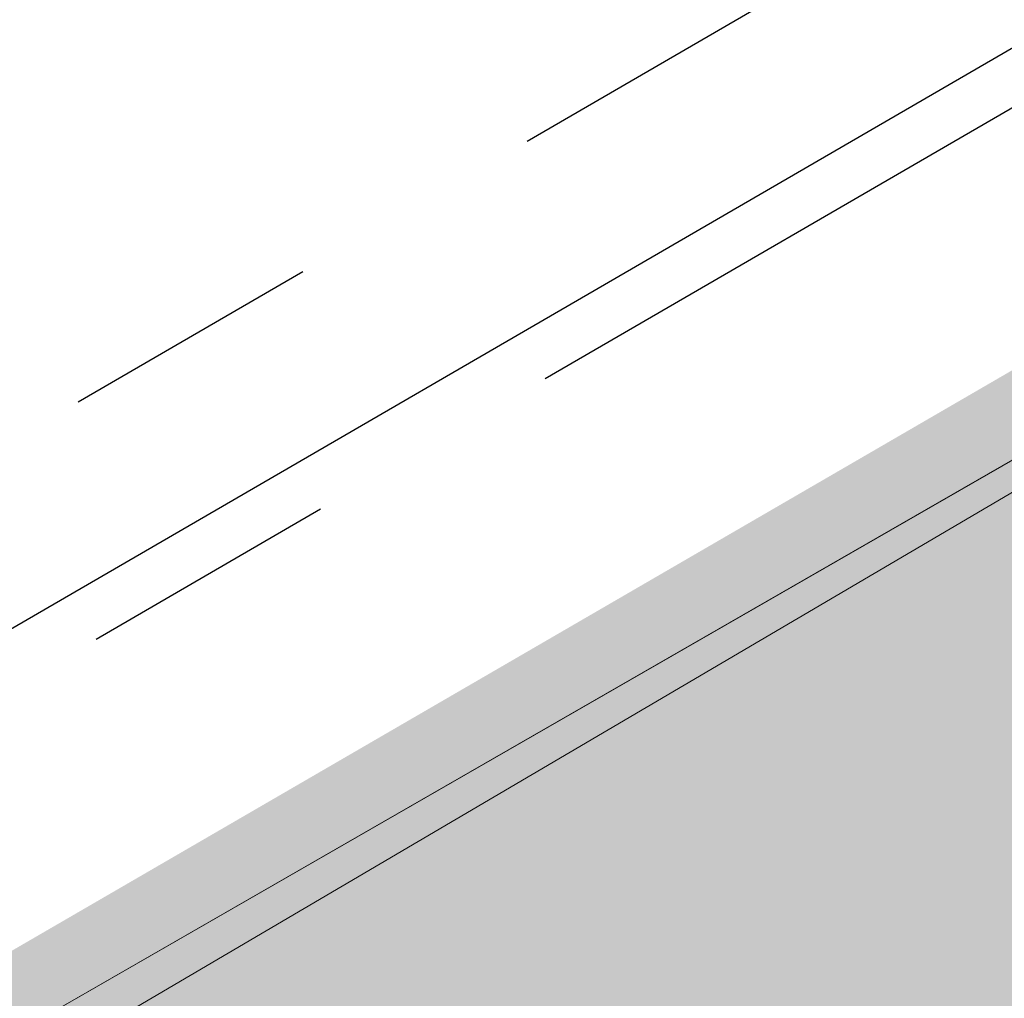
# Model space of a CAD drawing. Header units: metres. Extents: x 163628 to 167855, y 402678 to 405435.
# Tile 393 of 656: x 167376.83 to 167378.35, y 404851.03 to 404852.54. Entities that reach past the tile are written whole.
import ezdxf

# ---------------------------------------------------------------- set-up
doc = ezdxf.new("R2010")
doc.units = ezdxf.units.M
doc.linetypes.add('X-CA190022.004-UO-DWM_Snelfietsroute$0$VH-OPSLUITBAND_80X200', pattern=[14, 8, -2, 2, -2])
doc.linetypes.add('X-CA190022.004-UO-DWM_Snelfietsroute$0$XX-HIDDEN', pattern=[4, 2, -2])
for name, color, linetype, lineweight in [('X-CA190022.004-UO-BGT_Ondergrond$0$GE_316_WGDFietspad_Vlak_GEM', 253, 'Continuous', 9), ('X-CA190022.004-UO-BGT_Ondergrond$0$GE_367_OWGBerm_groenvoorziening_grasenk_GEM', 253, 'Continuous', 9), ('X-CA190022.004-UO-DTM inmeting$0$B-WE-VH-VERHARDING_ASFALT-G', 246, 'Continuous', 0), ('X-CA190022.004-UO-DWM_Snelfietsroute$0$N-WE-GW-WATERGANG_GREPPEL_BODEM-G', 125, 'Continuous', 25), ('X-CA190022.004-UO-DWM_Snelfietsroute$0$N-WE-VH-KANTOPSLUITING_ACHTERKANTBAND-G', 125, 'Continuous', 25), ('X-CA190022.004-UO-DWM_Snelfietsroute$0$N-WE-VH-KANTOPSLUITING_OPSLUITBAND_80X200-G', 125, 'X-CA190022.004-UO-DWM_Snelfietsroute$0$VH-OPSLUITBAND_80X200', 25)]:
    doc.layers.add(name, color=color, linetype=linetype, lineweight=lineweight)
doc.layers.add('X-CA190022.004-UO-KL_Wenstracé_v0.3$0$N-WE-KL-TRACE_WENSTRACE-G 1.0m', color=74, linetype='Continuous', lineweight=35, transparency=0.6)

msp = doc.modelspace()

# ---------------------------------------------------------------- linework, layer by layer
at = {"layer": 'X-CA190022.004-UO-BGT_Ondergrond$0$GE_316_WGDFietspad_Vlak_GEM', "flags": 128}
msp.add_lwpolyline([(167368.981, 404846.466), (167381.557, 404853.698), (167382.306, 404854.129), (167386.437, 404856.505), (167387.316, 404857.01), (167388.203, 404857.52), (167398.04, 404863.177)], dxfattribs=at)
at = {"layer": 'X-CA190022.004-UO-BGT_Ondergrond$0$GE_367_OWGBerm_groenvoorziening_grasenk_GEM', "flags": 128}
msp.add_lwpolyline([(167381.557, 404853.698), (167368.981, 404846.466), (167368.252, 404847.792), (167380.788, 404854.987), (167381.557, 404853.698)], dxfattribs=at)
at = {"layer": 'X-CA190022.004-UO-DTM inmeting$0$B-WE-VH-VERHARDING_ASFALT-G'}
msp.add_polyline3d([(167413.376, 404870.576, 9.069), (167409.294, 404868.793, 9.051), (167402.946, 404865.807, 9.04), (167397.19, 404862.576, 9.045), (167392.231, 404859.773, 9.029), (167387.419, 404856.919, 9.034), (167386.497, 404856.528, 9.036), (167382.221, 404854.07, 9.037), (167381.527, 404853.671, 9.03), (167374.765, 404849.697, 9.029), (167368.935, 404846.429, 9.02)], dxfattribs=at)
at = {"layer": 'X-CA190022.004-UO-DWM_Snelfietsroute$0$N-WE-GW-WATERGANG_GREPPEL_BODEM-G', "linetype": 'X-CA190022.004-UO-DWM_Snelfietsroute$0$XX-HIDDEN', "ltscale": 0.2, "flags": 128}
msp.add_lwpolyline([(167368.6192, 404847.1307), (167379.8934, 404853.6742), (167380.4543, 404853.9997)], dxfattribs=at)
at = {"layer": 'X-CA190022.004-UO-DWM_Snelfietsroute$0$N-WE-VH-KANTOPSLUITING_ACHTERKANTBAND-G', "ltscale": 0.2, "flags": 128}
msp.add_lwpolyline([(167368.3425, 404847.6062), (167368.745, 404846.9146), (167381.142, 404854.1097), (167380.7404, 404854.8016)], dxfattribs=at)
at = {"layer": 'X-CA190022.004-UO-DWM_Snelfietsroute$0$N-WE-VH-KANTOPSLUITING_OPSLUITBAND_80X200-G', "ltscale": 0.2, "flags": 128}
msp.add_lwpolyline([(167368.2734, 404847.5659), (167368.716, 404846.8053), (167381.2513, 404854.0807), (167380.8096, 404854.8418)], dxfattribs=at)
at = {"layer": 'X-CA190022.004-UO-KL_Wenstracé_v0.3$0$N-WE-KL-TRACE_WENSTRACE-G 1.0m', "ltscale": 0.2, "const_width": 1, "flags": 128}
msp.add_lwpolyline([(167369.6499, 404846.3646), (167373.1095, 404848.3725), (167377.4339, 404850.8823), (167381.7583, 404853.3922), (167386.0827, 404855.902), (167387.3651, 404856.6463), (167390.3606, 404858.3849)], dxfattribs=at)

doc.saveas('drawing.dxf')
